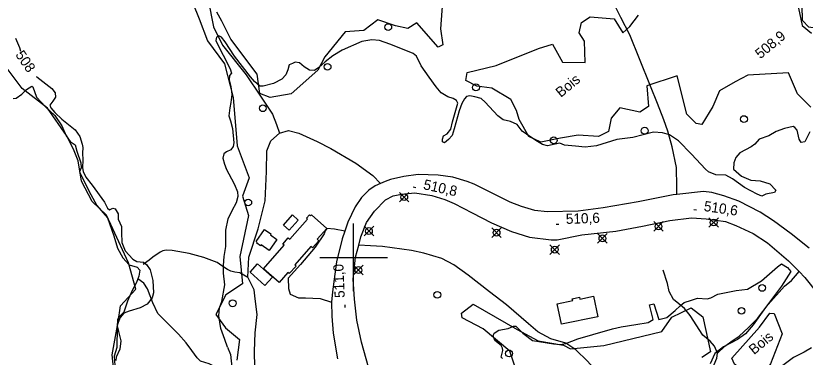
# Model space of a CAD drawing. Extents: x 347059 to 352153, y 6073752 to 6078601.
# Drawn here: x 348150.4 to 348500, y 6075555.8 to 6075706.9 of the extents above; entities that cross this region are included whole.
import ezdxf

# ---------------------------------------------------------------- set-up
doc = ezdxf.new("R2010")
doc.units = 0
for name, color, linetype in [('Level 1', 7, 'Continuous'), ('Level 19', 7, 'Continuous'), ('Level 2', 7, 'Continuous'), ('Level 21', 7, 'Continuous'), ('Level 22', 7, 'Continuous'), ('Level 3', 7, 'Continuous'), ('Level 31', 7, 'Continuous'), ('Level 36', 7, 'Continuous'), ('Level 4', 7, 'Continuous'), ('Level 44', 7, 'Continuous'), ('Level 52', 7, 'Continuous'), ('Level 61', 7, 'Continuous')]:
    doc.layers.add(name, color=color, linetype=linetype)

msp = doc.modelspace()

# ---------------------------------------------------------------- linework, layer by layer
at = {"layer": 'Level 1'}
for points in [[(348239.27, 6075697.49), (348239, 6075696), (348240.97, 6075691.65), (348242.16, 6075689.52), (348245.37, 6075683.41), (348245.86, 6075681.52), (348245.09, 6075680.49), (348244.91, 6075678.59), (348245.67, 6075675.58), (348246.09, 6075672.15), (348245.6, 6075668.52), (348245.15, 6075666.14), (348244.74, 6075662.57), (348245.44, 6075660.44), (348246.3, 6075656.98), (348246.97, 6075650.66), (348246.59, 6075649), (348245.57, 6075647.63), (348243.63, 6075646.71), (348242.5, 6075645.78), (348242.03, 6075643.91), (348242.74, 6075641.27), (348243.6, 6075639.28)], [(348381.42, 6075651.26), (348378.06, 6075653.5), (348374.71, 6075655.87), (348372.45, 6075658.74), (348369.46, 6075660.2), (348366.25, 6075660.94), (348363.8, 6075662.57), (348358.27, 6075668.69), (348356.55, 6075670.25), (348353.72, 6075671.04), (348351.46, 6075671.47), (348350.02, 6075671.24), (348349.03, 6075670.15), (348347.87, 6075668.12), (348346.75, 6075664.91), (348344.59, 6075656.94), (348343.57, 6075653.94), (348341.98, 6075652.1), (348340.29, 6075650.71), (348339.37, 6075651.17), (348339.33, 6075652.35), (348339.76, 6075653.78), (348341.48, 6075654.65), (348343.01, 6075656.72), (348343.83, 6075659.95), (348345.53, 6075666.2), (348346.1, 6075668.29), (348345.54, 6075669.45), (348344.13, 6075670.31), (348341.67, 6075670.99), (348338.79, 6075672.8), (348336.58, 6075675.44), (348333.49, 6075679.78), (348329.95, 6075684.83), (348327.81, 6075689.01), (348326.37, 6075690.25), (348321.64, 6075692.16), (348316.04, 6075694.3), (348311.45, 6075696.06), (348308.05, 6075696.23), (348303.6, 6075695.54), (348294.85, 6075691.72), (348290.83, 6075689.23), (348287.38, 6075686.53), (348284.62, 6075684), (348282.64, 6075682.78), (348280.5, 6075682.91), (348278.11, 6075684.31), (348276.05, 6075686.12), (348274.15, 6075686.45), (348272.91, 6075685.83), (348271.51, 6075685.22), (348270.79, 6075683.01), (348269.98, 6075680.73), (348268.17, 6075678.84), (348264.58, 6075676.97), (348260.01, 6075675.78), (348258.45, 6075675.7), (348256.04, 6075677.77), (348254.39, 6075679.91), (348247.3, 6075689.04), (348243.08, 6075695.34), (348241.44, 6075697.5), (348240.35, 6075698.09), (348239.27, 6075697.49)], [(348502.08, 6075655.62), (348499.82, 6075651.19), (348498.18, 6075650.81), (348497.25, 6075652.29), (348496.48, 6075656.29), (348495.44, 6075657.45), (348494.66, 6075657.94), (348490.76, 6075657.02), (348487.15, 6075655.75), (348483.89, 6075653.79), (348479.64, 6075652.29), (348477.75, 6075650.13), (348476.03, 6075648.85), (348471.11, 6075646.27), (348469.31, 6075644.18), (348468.31, 6075641.77), (348468.29, 6075638.98), (348471.82, 6075635.91), (348475.85, 6075634.15), (348479.97, 6075633.9), (348484.27, 6075632.52), (348487.01, 6075629.77), (348486.43, 6075628.76), (348482.62, 6075628), (348480.77, 6075627.14), (348478.68, 6075628.03), (348473.08, 6075630.88), (348467.85, 6075634.72), (348464.81, 6075636.39), (348460.46, 6075636.46), (348457.23, 6075637.9), (348455.86, 6075639.01), (348449.7, 6075645.6), (348443.82, 6075651.58), (348439.92, 6075654.19), (348436.76, 6075655.1), (348432.77, 6075655.38), (348423.6, 6075653.02), (348416.55, 6075652.18), (348407.51, 6075649.4), (348402.48, 6075648.76), (348398.22, 6075649.19), (348393.46, 6075649.66), (348391.29, 6075650.55), (348385.85, 6075649.41), (348383.69, 6075650.02), (348381.42, 6075651.26)], [(348244.2, 6075560.31), (348242.95, 6075563.59), (348241.18, 6075568.47), (348240.3, 6075574.08), (348240.62, 6075577.58), (348241.63, 6075580.43), (348242.92, 6075587.82), (348242.44, 6075592.94), (348242.39, 6075596.41), (348242.61, 6075600.36), (348243.33, 6075604.86), (348243.34, 6075611.99), (348244.48, 6075617.11), (348246.16, 6075620.78), (348248.13, 6075624.28), (348248.84, 6075627.15), (348248.78, 6075628.85), (348247.45, 6075632.07), (348243.6, 6075639.28)], [(348365.94, 6075555.26), (348365.34, 6075555.89), (348366.15, 6075558.81), (348365.96, 6075559.85), (348365.29, 6075561.02), (348362.58, 6075563.19), (348361.75, 6075565.28), (348362.27, 6075566.46), (348364.24, 6075567.8), (348368.45, 6075568.44), (348370.73, 6075569.58), (348371.88, 6075569.56), (348374.99, 6075566.44), (348379.24, 6075563.22), (348388.58, 6075561.75), (348391.45, 6075561.37), (348393.93, 6075561.92), (348399.36, 6075563.88), (348405.96, 6075565.9), (348414.63, 6075568.3), (348418.5, 6075569.26), (348424.99, 6075570.22), (348430.41, 6075571.12), (348432.64, 6075572.51), (348431.07, 6075579.01), (348432.88, 6075579.46), (348435.22, 6075572.48), (348438.71, 6075573.35), (348442.41, 6075576.5), (348444.58, 6075578.6), (348446.35, 6075579.99), (348449.57, 6075581.01), (348452.32, 6075581.95), (348456.6, 6075581.6), (348458.17, 6075582.15), (348461.28, 6075583.75), (348469.48, 6075585.38), (348474.37, 6075585.92), (348480.69, 6075589.58), (348487.73, 6075595.83), (348489.45, 6075597.11), (348492.13, 6075595.51), (348493.69, 6075593.72), (348489.43, 6075587.26), (348482.43, 6075577.86), (348476.9, 6075570.12), (348473.53, 6075566.2), (348470.01, 6075563.66), (348463.8, 6075560.45), (348459.95, 6075557.48), (348457.88, 6075552.92)], [(348244.2, 6075560.31), (348245.52, 6075556.94), (348246.11, 6075551.36)]]:
    msp.add_lwpolyline(points, dxfattribs=at)
at = {"layer": 'Level 19'}
msp.add_lwpolyline([(348296.11, 6075611.66), (348291.57, 6075612.46), (348288.08, 6075612.78), (348287.42, 6075611.76), (348286.92, 6075610.37), (348282.93, 6075604.52), (348276.4, 6075596.85), (348271, 6075590.8), (348271.09, 6075586.17), (348271.89, 6075583.77), (348275.65, 6075582.03), (348278.64, 6075582.04), (348285.13, 6075581.82), (348290.21, 6075580.13)], dxfattribs=at)
at = {"layer": 'Level 2'}
for points in [[(348150.19, 6075697), (348151.96, 6075692.93), (348152.47, 6075691.33)], [(348159.58, 6075680.07), (348159.7, 6075679.91), (348166.41, 6075674.79), (348167.79, 6075672.82), (348167.98, 6075670.96), (348166.84, 6075669.08), (348165.42, 6075667.38), (348165.83, 6075666.23), (348167.63, 6075664.08)], [(348167.63, 6075664.08), (348170.76, 6075661.13), (348176.7, 6075656.45), (348178.73, 6075653.53), (348179.82, 6075650.12), (348180.12, 6075648.62), (348179.96, 6075646.05), (348180.06, 6075643.17), (348179.87, 6075639.65), (348180.16, 6075638.01), (348181.41, 6075635.53), (348184.27, 6075631.95), (348189.72, 6075624.43), (348190.96, 6075621.81), (348191.85, 6075621.07), (348193.41, 6075621.8), (348194.34, 6075621.49), (348195.69, 6075619.23), (348195.7, 6075616.94), (348197.24, 6075613.63), (348197.14, 6075610.99), (348197.4, 6075606.62), (348198.84, 6075602.94), (348202.27, 6075599.15), (348203.95, 6075598.11), (348206.9, 6075597.83), (348208.29, 6075596.81), (348209.85, 6075594.45), (348211.11, 6075589.69), (348211.42, 6075584.28), (348210.77, 6075582.13), (348208.5, 6075579.33), (348205.52, 6075577.69), (348200.63, 6075576.24), (348198.25, 6075575.36), (348196.57, 6075573.31), (348195.78, 6075571.18), (348195.35, 6075569.75), (348195.85, 6075567.19), (348196.87, 6075563.04), (348196.45, 6075559.32), (348194.78, 6075555.8), (348194.64, 6075554.34)]]:
    msp.add_lwpolyline(points, dxfattribs=at)
at = {"layer": 'Level 21'}
for points in [[(348501.74, 6075604.1), (348493.74, 6075610.37), (348485.99, 6075616.16), (348480.07, 6075620.02), (348470.58, 6075624.82), (348463.88, 6075627.28), (348458.63, 6075628.7), (348454.93, 6075629.08), (348443.16, 6075627.81), (348441.54, 6075627.64), (348426.03, 6075624.59), (348410.53, 6075621.99), (348399.46, 6075620.38), (348385.7, 6075620.2), (348380.31, 6075620.81), (348374.36, 6075622.55), (348369.3, 6075624.48), (348359.81, 6075629.12), (348353.43, 6075632.36), (348350.23, 6075633.6), (348343.97, 6075635.44), (348337.45, 6075636.32), (348328.64, 6075636.72), (348322.17, 6075635.83), (348316.38, 6075634.48), (348313.97, 6075633.59), (348311.87, 6075632.69), (348309.48, 6075631.67), (348306.8, 6075629.74), (348303.51, 6075626.56), (348300.75, 6075622.4), (348297.39, 6075615.5), (348296.11, 6075611.66), (348294.94, 6075608.15), (348292.47, 6075598.02), (348291.37, 6075590.3), (348290.68, 6075584.71), (348290.21, 6075580.13), (348290.41, 6075574.01), (348290.96, 6075566.39), (348292.89, 6075555.11)], [(348306.58, 6075551.42), (348303.47, 6075562.4), (348301.44, 6075572.16), (348300.36, 6075581.51), (348299.8, 6075590.41), (348300.88, 6075600.05), (348302.26, 6075605.41), (348303.19, 6075609.01), (348305.64, 6075615.38), (348309.18, 6075620.42), (348314.17, 6075625.53), (348317.45, 6075627.28), (348321.2, 6075628), (348327.11, 6075628.49), (348334.59, 6075627.43), (348340.32, 6075625.6), (348344.58, 6075623.9), (348352.55, 6075619.65), (348361.11, 6075615.3), (348369.85, 6075611.39), (348377.86, 6075608.9), (348387.47, 6075607.81), (348390.17, 6075607.73), (348401.12, 6075609.93), (348416.09, 6075611.63), (348427.92, 6075613.87), (348440.08, 6075616.24), (348449.56, 6075617.51), (348456.13, 6075617.11), (348464.64, 6075615.92), (348469.27, 6075614.15), (348476.9, 6075610.5), (348483.33, 6075606.39), (348492.52, 6075598.41), (348497.29, 6075593.67), (348499.88, 6075591.09), (348505.57, 6075583.8)]]:
    msp.add_lwpolyline(points, dxfattribs=at)
at = {"layer": 'Level 22'}
for points in [[(348205.11, 6075782.99), (348211.46, 6075780.11), (348213.17, 6075776.88), (348214.84, 6075768.59), (348218.27, 6075763.35), (348223.76, 6075758.36), (348228.85, 6075753.32), (348230.52, 6075750.66), (348234.19, 6075743.03), (348235.03, 6075735.7), (348235.09, 6075729.98), (348235.62, 6075714.19), (348237.89, 6075702.03), (348241.93, 6075693.97), (348252.34, 6075680.77), (348258.72, 6075671.4), (348264.06, 6075663.41), (348265.8, 6075658.8), (348267.17, 6075655.01)], [(348443.16, 6075627.81), (348443.19, 6075631.22), (348443.05, 6075639.8), (348441.13, 6075648.99), (348439.17, 6075655.91), (348437.43, 6075660.9), (348434.57, 6075668.05), (348431.43, 6075675.72), (348426.57, 6075687.8), (348422.39, 6075698.43), (348418.4, 6075706.21), (348414.93, 6075712.92)], [(348256.3, 6075551.29), (348256.17, 6075558.51), (348256.44, 6075566.66), (348257.21, 6075574.77), (348256.46, 6075581.63), (348255.95, 6075585.68), (348253.19, 6075591.17), (348253.62, 6075600.06), (348257.68, 6075612.69), (348260.87, 6075625), (348261.35, 6075638.01), (348261.54, 6075647.13), (348263.34, 6075651.56), (348267.17, 6075655.01), (348271.16, 6075656.18), (348275.79, 6075655.01), (348283.89, 6075651.21), (348289.84, 6075648.14), (348300.91, 6075641.75), (348308.48, 6075636.28), (348311.87, 6075632.69)], [(348444.57, 6075509.86), (348441.3, 6075513.61), (348436.27, 6075518.58), (348431.63, 6075523.44), (348422.96, 6075532.61), (348413.95, 6075542.55), (348403.54, 6075554.09), (348398.41, 6075558.99), (348394.05, 6075561.98), (348387.3, 6075563.87), (348381.53, 6075567.1), (348377.47, 6075570.55), (348367.64, 6075579.03), (348360.1, 6075584.67), (348350.75, 6075592.04), (348344.34, 6075596.68), (348339.07, 6075599.42), (348331.06, 6075601.83), (348325.65, 6075603.02), (348312.79, 6075604.77), (348307.45, 6075605.05), (348302.26, 6075605.41)], [(348253.21, 6075591.13), (348249.6, 6075593.14), (348247.45, 6075593.38), (348245.57, 6075593.84), (348244.12, 6075594.59), (348241.7, 6075596.24), (348239.59, 6075597.7), (348233.65, 6075599.89), (348227.22, 6075601.66), (348219.57, 6075603.02), (348216.92, 6075603.14), (348215.46, 6075602.9), (348214.33, 6075602.27), (348211.09, 6075600.03), (348209.5, 6075598.78), (348206.85, 6075596.81)], [(348441.3, 6075513.61), (348443.32, 6075518.06), (348447.7, 6075525.28), (348450.62, 6075531.54), (348452.31, 6075535.93), (348455.61, 6075543.62), (348458.53, 6075549.79), (348460.86, 6075555.4), (348461.15, 6075557.59), (348459.84, 6075560.7), (348457.91, 6075562.85), (348454.72, 6075565.61), (348449.07, 6075574.2), (348446.57, 6075577.3), (348444.06, 6075579.42), (348441.7, 6075581.36), (348439.78, 6075584.94), (348439.03, 6075588.37), (348437.09, 6075594.4)], [(348461.15, 6075557.59), (348464.35, 6075560.62), (348468.02, 6075563.36), (348470.69, 6075565.12), (348474.86, 6075568.88), (348478.81, 6075572.91), (348483.62, 6075579.15), (348490.75, 6075587.24), (348493.86, 6075589.82), (348495.64, 6075591.75), (348497.29, 6075593.67)]]:
    msp.add_lwpolyline(points, dxfattribs=at)
at = {"layer": 'Level 3'}
for p, q in [((348326.37, 6075631.2), (348327.54, 6075630.94)), ((348450.62, 6075621.25), (348451.81, 6075621.07)), ((348389.74, 6075614.68), (348390.94, 6075614.72)), ((348296.25, 6075577.79), (348296.19, 6075578.99))]:
    msp.add_line(p, q, dxfattribs=at)
at = {"layer": 'Level 31'}
for points in [[(348266.95, 6075588.86), (348260.06, 6075594.98), (348269.25, 6075605.34), (348268.63, 6075605.9), (348271.05, 6075608.63), (348271.73, 6075608.02), (348279.57, 6075616.86), (348279.06, 6075617.31), (348280.4, 6075618.82), (348280.92, 6075618.36), (348281.31, 6075618.79), (348288.08, 6075612.78), (348283.85, 6075608.01), (348284.6, 6075607.35), (348281.77, 6075604.16), (348281.08, 6075604.77), (348273.9, 6075596.67), (348274.48, 6075596.16), (348271.52, 6075592.82), (348270.92, 6075593.35), (348266.95, 6075588.86)], [(348275.48, 6075616.53), (348271.38, 6075612.01), (348268.89, 6075614.27), (348272.99, 6075618.79), (348275.48, 6075616.53)], [(348262.61, 6075603.02), (348259.05, 6075605.51), (348258.78, 6075605.13), (348257.08, 6075606.32), (348257.3, 6075606.62), (348256.79, 6075606.97), (348260.54, 6075612.33), (348263.38, 6075610.35), (348263.12, 6075609.96), (348266.03, 6075607.92), (348262.61, 6075603.02)], [(348260.72, 6075587.53), (348254.17, 6075593.44), (348257.47, 6075597.1), (348264.02, 6075591.19), (348260.72, 6075587.53)], [(348408.15, 6075573.73), (348392.02, 6075570.43), (348390.17, 6075579.48), (348397.02, 6075580.88), (348396.84, 6075581.71), (348399.96, 6075582.35), (348400.13, 6075581.49), (348406.3, 6075582.75), (348408.15, 6075573.73)]]:
    msp.add_lwpolyline(points, dxfattribs=at)
at = {"layer": 'Level 36'}
for p, q in [((348324.52, 6075624.51), (348320.29, 6075628.74)), ((348320.29, 6075624.51), (348324.52, 6075628.74)), ((348437.12, 6075611.6), (348432.89, 6075615.83)), ((348432.89, 6075611.6), (348437.12, 6075615.83)), ((348461.58, 6075613.3), (348457.35, 6075617.53)), ((348457.35, 6075613.3), (348461.58, 6075617.53)), ((348308.89, 6075609.52), (348304.66, 6075613.75)), ((348304.66, 6075609.52), (348308.89, 6075613.75)), ((348365.41, 6075608.81), (348361.18, 6075613.04)), ((348361.18, 6075608.81), (348365.41, 6075613.04)), ((348412.3, 6075606.29), (348408.07, 6075610.52)), ((348408.07, 6075606.29), (348412.3, 6075610.52)), ((348391.19, 6075601.29), (348386.96, 6075605.52)), ((348386.96, 6075601.29), (348391.19, 6075605.52)), ((348304.24, 6075592.26), (348300.01, 6075596.49)), ((348300.01, 6075592.26), (348304.24, 6075596.49))]:
    msp.add_line(p, q, dxfattribs=at)
for centre in [(348315.32, 6075701.92), (348288.46, 6075684.34), (348354.18, 6075675.24), (348259.79, 6075666), (348472.86, 6075661.2), (348428.91, 6075656.06), (348388.63, 6075651.79), (348322.41, 6075626.63), (348253.32, 6075624.28), (348459.47, 6075615.42), (348306.78, 6075611.64), (348363.3, 6075610.93), (348435.01, 6075613.72), (348410.19, 6075608.41), (348389.08, 6075603.41), (348302.13, 6075594.38), (348480.94, 6075586.48), (348337.05, 6075583.41), (348246.41, 6075579.66), (348471.78, 6075576.32), (348368.81, 6075557.46)]:
    msp.add_circle(centre, 1.5, dxfattribs=at)
at = {"layer": 'Level 4'}
for points in [[(348509.43, 6075703.34), (348505.22, 6075701.34), (348501.65, 6075701.83), (348498.72, 6075704.8), (348498.61, 6075711.46), (348499.65, 6075712.92), (348502.66, 6075714.37), (348508.5, 6075714.41), (348509.93, 6075713.05), (348510.75, 6075709.53), (348510.85, 6075706.16), (348509.43, 6075703.34)], [(348149.22, 6075670.37), (348150.61, 6075670.43), (348153.11, 6075672.2), (348155.14, 6075674.25), (348157.42, 6075675.83), (348157.92, 6075675.43), (348159.55, 6075670.97), (348163.55, 6075666.66), (348167.72, 6075662.86)], [(348167.72, 6075662.86), (348170.84, 6075658.25), (348172.74, 6075653.73), (348174.43, 6075651.23), (348176.73, 6075649.79), (348177.43, 6075647.03), (348179.16, 6075641.83), (348179.36, 6075639.57), (348178.62, 6075637.87), (348179.97, 6075635.23), (348182.69, 6075629.5), (348186.28, 6075623.01), (348191.05, 6075617.54), (348193.85, 6075609.59), (348195.39, 6075604.08), (348197.8, 6075599.77), (348200.63, 6075596.65), (348204.15, 6075595.64), (348205.35, 6075594.32), (348204.87, 6075591.7), (348204.43, 6075590.52), (348203.8, 6075588.8), (348201.99, 6075585.34), (348199.92, 6075580.59), (348198.22, 6075575.77), (348195.97, 6075573.53), (348195.48, 6075572.42), (348195.31, 6075569.08), (348195.13, 6075560.1), (348193.98, 6075556.22), (348194.42, 6075550.05)], [(348240.78, 6075550.44), (348236.01, 6075552.92), (348232.19, 6075554.1), (348230.72, 6075555.5), (348228.37, 6075558.79), (348225.82, 6075562.14), (348222.41, 6075566.06), (348217.47, 6075571.02), (348213.35, 6075575.17), (348211.01, 6075579.82), (348208.73, 6075586.09), (348207.03, 6075588.51), (348204.43, 6075590.52)]]:
    msp.add_lwpolyline(points, dxfattribs=at)
at = {"layer": 'Level 44'}
for points in [[(348228.81, 6075712.54), (348231.54, 6075705.62), (348235.29, 6075695.78), (348242.79, 6075685.73), (348246.72, 6075670.76), (348248.38, 6075649.43), (348253.68, 6075635.16), (348250.83, 6075627.11)], [(348339.37, 6075713.05), (348338.49, 6075701.09), (348339.47, 6075694.12), (348337.4, 6075693), (348328, 6075703.77), (348324, 6075701.35), (348318.61, 6075702.41), (348310.76, 6075705.17), (348304.49, 6075700.42), (348296.25, 6075699.86), (348287.27, 6075688.81), (348284.17, 6075682.8), (348272.3, 6075672.35), (348263.07, 6075670.82), (348258.49, 6075672.55), (348257.35, 6075681.13), (348245.62, 6075696.54), (348241.58, 6075704.56), (348239.47, 6075708.47)], [(348496.96, 6075710.28), (348498.7, 6075702.58), (348502.73, 6075699.18)], [(348388.06, 6075694.34), (348392.57, 6075686.39), (348402.48, 6075686.23), (348402.2, 6075695.7), (348399.85, 6075699.33), (348400.86, 6075703.91), (348404.71, 6075706.5), (348415.37, 6075705.62), (348419.16, 6075699.31)], [(348419.16, 6075699.31), (348422.31, 6075702.22), (348426.23, 6075707.27)], [(348429.87, 6075675.91), (348430.55, 6075666.8), (348426.78, 6075664.29), (348417.82, 6075666.14), (348414.04, 6075661.65), (348412.82, 6075655.7), (348408.51, 6075653.47), (348399.46, 6075654.05), (348391.55, 6075652.72), (348382.94, 6075650.97), (348377.59, 6075653.42), (348373.31, 6075661.05), (348372.06, 6075665), (348369.55, 6075669.85), (348361.24, 6075674.89), (348354.52, 6075675.75), (348349.75, 6075678.24), (348350.25, 6075681.79), (348363.09, 6075684.97), (348381.93, 6075692.51), (348388.06, 6075694.34)], [(348194.15, 6075546.94), (348193.03, 6075556.8), (348195.73, 6075571.48), (348196.8, 6075578.51), (348203.48, 6075585.85), (348200.33, 6075597.62), (348193.3, 6075612.61), (348190.52, 6075618.68), (348184.2, 6075624.67), (348179.49, 6075633.79), (348177.96, 6075642.69), (348176, 6075647.95), (348172.8, 6075653.98), (348164.35, 6075665.98), (348153.14, 6075674.78), (348143.31, 6075687.72)], [(348502.49, 6075666.44), (348496.57, 6075672.36), (348492.61, 6075681.73), (348474.61, 6075680.58), (348469, 6075677.73), (348462.07, 6075673.77), (348459.03, 6075666.75), (348454.18, 6075658.83), (348451.68, 6075659.31), (348447.59, 6075663.39), (348443.32, 6075680.39), (348429.87, 6075675.91)], [(348250.83, 6075627.11), (348253.47, 6075618.47), (348249.61, 6075600.42), (348250.82, 6075588.27), (348243.38, 6075583.38), (348238.9, 6075574.67), (348243.27, 6075568.87), (348249.4, 6075563.64), (348248.29, 6075554.49)], [(348371.29, 6075552.25), (348369.16, 6075558.43), (348357.3, 6075568.36), (348348.1, 6075573.3), (348347.79, 6075575.3), (348352.92, 6075579.25), (348372.37, 6075568.13), (348381.66, 6075563.1), (348392.88, 6075561.17), (348396.08, 6075559.48), (348410.76, 6075561), (348436.46, 6075567.18), (348440.99, 6075573.49), (348449.42, 6075577.64), (348454.71, 6075573.62), (348458.11, 6075558.14), (348454.26, 6075555.71)], [(348483.54, 6075551.39), (348477.41, 6075546.38), (348474.76, 6075547.93), (348468.73, 6075552.75), (348467.54, 6075555.36), (348479.75, 6075569.16), (348484.26, 6075575.3), (348486.25, 6075575.08), (348489.85, 6075566.14), (348484.67, 6075552.92), (348483.54, 6075551.39)]]:
    msp.add_lwpolyline(points, dxfattribs=at)
at = {"layer": 'Level 52'}
msp.add_lwpolyline([(348502.77, 6075560.01), (348499.47, 6075558.1), (348494.84, 6075555.61), (348490.11, 6075552.06), (348486.18, 6075549.1), (348481.63, 6075543.45), (348478.82, 6075534.97), (348476.89, 6075531.95), (348469.78, 6075525.22), (348464.06, 6075516.81), (348456.82, 6075508.33), (348455.56, 6075508.04), (348450.2, 6075510.33), (348446.5, 6075512.07), (348444.57, 6075509.86), (348442.74, 6075506.18), (348442.17, 6075503.61), (348441.82, 6075500.24), (348443.25, 6075495.43), (348445.75, 6075494.25), (348451.31, 6075491.81), (348453.66, 6075492.78)], dxfattribs=at)
at = {"layer": 'Level 61'}
for p, q in [((348300, 6075585), (348300, 6075615)), ((348285, 6075600), (348315, 6075600))]:
    msp.add_line(p, q, dxfattribs=at)

# ---------------------------------------------------------------- texts
at = {"layer": 'Level 2'}
msp.add_text('508', height=4.5, rotation=304.5559, dxfattribs=at).set_placement((348150.02, 6075689.64))
at = {"layer": 'Level 3'}
for s, rotation, p in [('  508,9', 39.57, (348477.55, 6075685.52)), ('510,8', 347.5574, (348330.58, 6075630.22)), ('510,6', 351.6493, (348454.89, 6075620.57)), ('510,6', 1.94, (348394.06, 6075614.78)), ('511,0', 92.5748, (348296.1, 6075582.11))]:
    msp.add_text(s, height=4.5, rotation=rotation, dxfattribs=at).set_placement(p)
at = {"layer": 'Level 44'}
for p in [(348391.76, 6075670.56), (348477.31, 6075556.71)]:
    msp.add_text('Bois', height=4.5, rotation=39.568, dxfattribs=at).set_placement(p)

doc.saveas('drawing.dxf')
